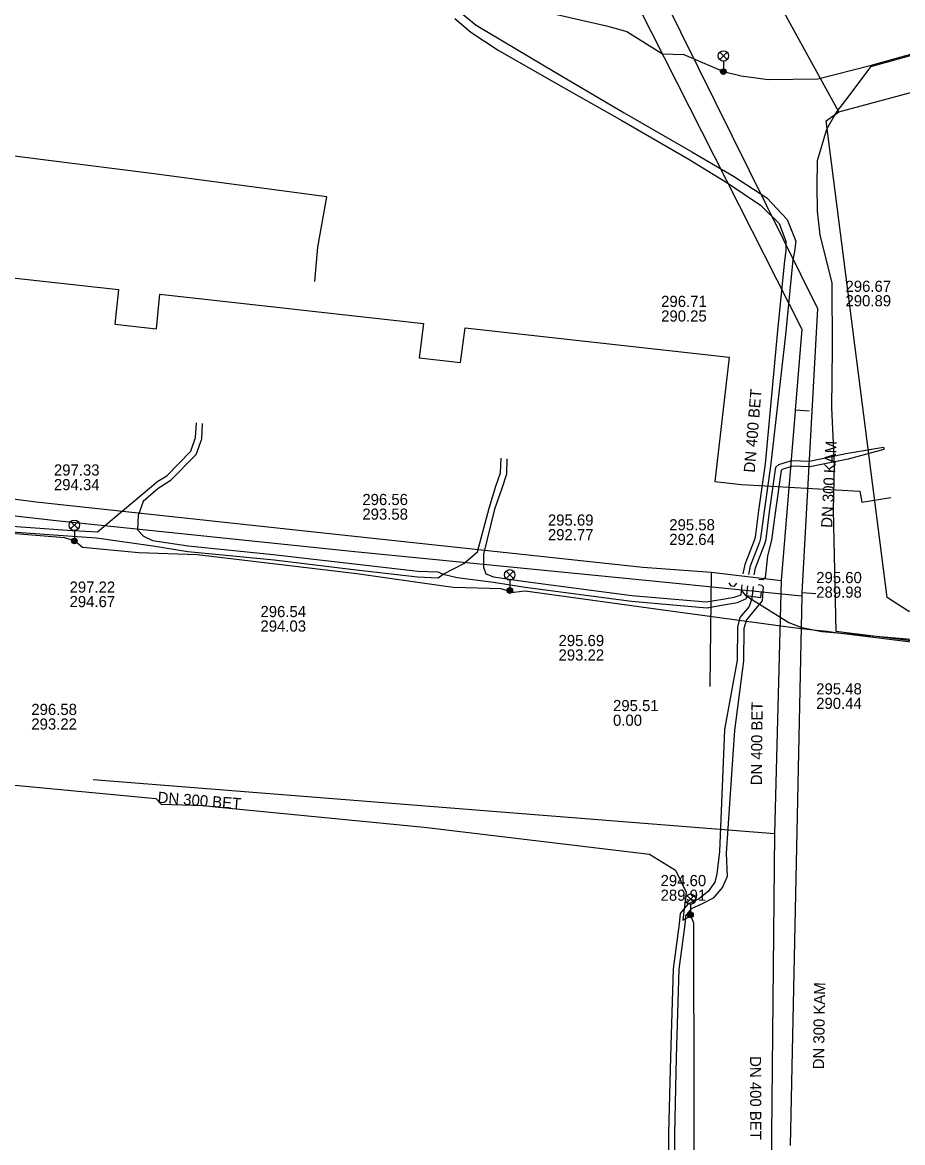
# Model space of a CAD drawing. Extents: x -595540 to -593988, y -1160850 to -1159202.
# Drawn here: x -594083.9 to -594020.7, y -1159684.3 to -1159603.9 of the extents above; entities that cross this region are included whole.
import ezdxf

# ---------------------------------------------------------------- set-up
doc = ezdxf.new("R2010")
doc.units = 0
for name, color, linetype in [('BKOM_kabel SSZ', 7, 'Continuous'), ('BVK-DESTOVA_popisy', 7, 'Continuous'), ('BVK-DESTOVA_trasa sítě', 7, 'Continuous'), ('BVK-SPLASKOVA_popisy', 7, 'Continuous'), ('BVK-SPLASKOVA_trasa sítě', 7, 'Continuous'), ('CETIN_kabel podzemní', 7, 'Continuous'), ('DESTOVA-NEPROVOZOVANA_popisy', 7, 'Continuous'), ('DESTOVA_trasa neprovozované sítě', 7, 'Continuous'), ('EON-NN_kabel', 7, 'Continuous'), ('SPLASKOVA_neprovozovaná  trasa sítě', 7, 'Continuous'), ('TEPLARNY-TEPLOVODY_trasa sítě', 7, 'Continuous'), ('TSB_kabel VO', 7, 'Continuous'), ('TSB_lampy VO', 7, 'Continuous')]:
    doc.layers.add(name, color=color, linetype=linetype)

msp = doc.modelspace()

# ---------------------------------------------------------------- linework, layer by layer
at = {"layer": 'BKOM_kabel SSZ'}
for points in [[(-594031.92, -1159645.08), (-594028.86, -1159646.99), (-594027.92, -1159647.35), (-594026.49, -1159647.62), (-594008.16, -1159649.2), (-594004.62, -1159644.18), (-594001.32, -1159643.82), (-593999.79, -1159644.15), (-593997.08, -1159644.07), (-593994.21, -1159644.75)], [(-594030.838, -1159644.763), (-594030.88, -1159645.21), (-594031.92, -1159645.08), (-594032.305, -1159644.625)]]:
    msp.add_lwpolyline(points, dxfattribs=at)
at = {"layer": 'BVK-DESTOVA_popisy'}
for p, q in [((-594038.015, -1159624.473), (-594038.015, -1159624.473)), ((-594081.595, -1159636.568), (-594081.595, -1159636.568)), ((-594059.459, -1159638.684), (-594059.459, -1159638.684)), ((-594046.142, -1159640.157), (-594046.142, -1159640.157)), ((-594037.432, -1159640.497), (-594037.432, -1159640.497)), ((-594026.885, -1159644.281), (-594026.885, -1159644.281)), ((-594038.055, -1159666.015), (-594038.055, -1159666.015))]:
    msp.add_line(p, q, dxfattribs=at)
at = {"layer": 'BVK-DESTOVA_trasa sítě'}
for p, q in [((-594103.211, -1159635.735), (-594082.872, -1159638.318)), ((-594082.872, -1159638.318), (-594060.69, -1159640.724)), ((-594060.69, -1159640.724), (-594039.324, -1159643.016)), ((-594039.324, -1159643.016), (-594034.421, -1159643.366)), ((-594034.421, -1159643.366), (-594029.403, -1159643.967)), ((-594029.403, -1159643.967), (-594029.891, -1159662.114)), ((-594029.891, -1159662.114), (-594030.203, -1159696.04))]:
    msp.add_line(p, q, dxfattribs=at)
for points in [[(-594043.946, -1159594.317), (-594043.268, -1159595.655), (-594043.245, -1159595.7), (-594043.214, -1159595.762), (-594027.92, -1159625.942)], [(-594027.92, -1159625.942), (-594028.398, -1159631.748), (-594028.405, -1159631.832), (-594029.403, -1159643.967)]]:
    msp.add_lwpolyline(points, dxfattribs=at)
at = {"layer": 'BVK-SPLASKOVA_popisy'}
for p, q in [((-594024.785, -1159622.465), (-594024.785, -1159622.465)), ((-594080.473, -1159644.04), (-594080.473, -1159644.04)), ((-594066.772, -1159645.796), (-594066.772, -1159645.796)), ((-594045.379, -1159647.874), (-594045.379, -1159647.874)), ((-594026.887, -1159651.341), (-594026.887, -1159651.341))]:
    msp.add_line(p, q, dxfattribs=at)
at = {"layer": 'BVK-SPLASKOVA_trasa sítě'}
for p, q in [((-594040.84, -1159596.096), (-594026.785, -1159624.465)), ((-594097.588, -1159637.824), (-594081.441, -1159639.655)), ((-594081.441, -1159639.655), (-594059.996, -1159641.896)), ((-594059.996, -1159641.896), (-594038.392, -1159644.015)), ((-594038.392, -1159644.015), (-594027.925, -1159645.067)), ((-594027.925, -1159645.067), (-594028.747, -1159684.505))]:
    msp.add_line(p, q, dxfattribs=at)
msp.add_lwpolyline([(-594026.785, -1159624.465), (-594027.914, -1159644.864), (-594027.925, -1159645.067)], dxfattribs=at)
at = {"layer": 'CETIN_kabel podzemní'}
for points in [[(-594025.27, -1159610.35), (-594031.88, -1159598.3), (-594033.182, -1159595.181)], [(-594025.27, -1159610.35), (-594019.22, -1159608.73), (-594008.04, -1159606.72), (-594002.11, -1159604.82), (-594001.09, -1159606.6)], [(-594013.34, -1159643.91), (-594013.22, -1159644.74), (-594017.45, -1159645.37), (-594020.23, -1159646.19), (-594021.8, -1159645.19), (-594026.17, -1159611), (-594025.27, -1159610.35)], [(-594062.88, -1159622.53), (-594062.66, -1159620.07), (-594062.01, -1159616.46), (-594074.59, -1159614.78), (-594089.03, -1159612.95), (-594093.82, -1159612.8), (-594097.78, -1159612.5), (-594101.62, -1159611.77), (-594105.15, -1159611.87)]]:
    msp.add_lwpolyline(points, dxfattribs=at)
at = {"layer": 'DESTOVA-NEPROVOZOVANA_popisy'}
for p, q in [((-594083.217, -1159654.665), (-594083.217, -1159654.665)), ((-594041.469, -1159654.39), (-594041.469, -1159654.39))]:
    msp.add_line(p, q, dxfattribs=at)
at = {"layer": 'DESTOVA_trasa neprovozované sítě'}
for p, q in [((-594027.401, -1159631.83), (-594028.398, -1159631.748)), ((-594034.421, -1159643.366), (-594034.526, -1159651.583)), ((-594078.785, -1159658.248), (-594029.891, -1159662.114))]:
    msp.add_line(p, q, dxfattribs=at)
at = {"layer": 'EON-NN_kabel'}
for points in [[(-594052.815, -1159603.659), (-594051.665, -1159604.629), (-594049.703, -1159605.932), (-594045.91, -1159608.116), (-594040.838, -1159610.964), (-594036.066, -1159613.733), (-594033.226, -1159615.476), (-594030.891, -1159617.045), (-594029.552, -1159618.374), (-594029.057, -1159619.626), (-594029.055, -1159620.305), (-594029.154, -1159621.052), (-594029.659, -1159626.045), (-594030.556, -1159635.602), (-594031.024, -1159638.943), (-594031.276, -1159640.864), (-594031.335, -1159641.101), (-594031.998, -1159642.831), (-594032.153, -1159643.487)], [(-594052.335, -1159603.278), (-594051.299, -1159604.149), (-594049.403, -1159605.261), (-594045.617, -1159607.5), (-594040.662, -1159610.434), (-594035.808, -1159613.215), (-594032.814, -1159614.978), (-594030.439, -1159616.511), (-594028.962, -1159618.081), (-594028.343, -1159619.633), (-594028.445, -1159620.364), (-594028.568, -1159620.971), (-594029.1, -1159626.338), (-594030.175, -1159635.767), (-594030.628, -1159638.997), (-594030.882, -1159640.939), (-594030.951, -1159641.217), (-594031.615, -1159642.949), (-594031.755, -1159643.54)], [(-594085.26, -1159640.034), (-594080.288, -1159640.372), (-594080.201, -1159640.38), (-594078.478, -1159640.487), (-594074.144, -1159636.841), (-594073.495, -1159636.454), (-594071.778, -1159634.691), (-594071.446, -1159633.723), (-594071.361, -1159632.665)], [(-594070.959, -1159632.714), (-594071.003, -1159633.825), (-594071.422, -1159634.96), (-594073.258, -1159636.81), (-594074.112, -1159637.364), (-594075.188, -1159638.297), (-594075.555, -1159639.315), (-594075.59, -1159640.329), (-594075.156, -1159640.789), (-594074.52, -1159641.092), (-594071.951, -1159641.48), (-594065.859, -1159642.107), (-594060.031, -1159642.779), (-594055.486, -1159643.301), (-594054.048, -1159643.357), (-594053.662, -1159643.519), (-594052.658, -1159643.748), (-594050.047, -1159644.092), (-594047.779, -1159644.456), (-594040.152, -1159645.441), (-594034.74, -1159645.931), (-594033.404, -1159645.694), (-594032.535, -1159645.556), (-594031.901, -1159645.265), (-594031.801, -1159644.341)], [(-594031.35, -1159643.566), (-594031.232, -1159643.067), (-594030.569, -1159641.337), (-594030.488, -1159641.013), (-594030.232, -1159639.051), (-594029.782, -1159635.842), (-594029.562, -1159635.638), (-594028.672, -1159635.368), (-594027.361, -1159635.4), (-594024.75, -1159634.87), (-594022.05, -1159634.401), (-594022.026, -1159634.567), (-594024.59, -1159635.262), (-594027.337, -1159635.824), (-594028.584, -1159635.768), (-594029.32, -1159635.999), (-594029.413, -1159636.088), (-594029.836, -1159639.105), (-594030.094, -1159641.088), (-594030.374, -1159642.208), (-594030.555, -1159643.788), (-594030.706, -1159643.929), (-594031.008, -1159643.889)], [(-594085.292, -1159640.429), (-594080.264, -1159640.784), (-594078.529, -1159640.903), (-594074.488, -1159641.487), (-594071.99, -1159641.883), (-594065.78, -1159642.487), (-594060.102, -1159643.19), (-594055.51, -1159643.697), (-594054.016, -1159643.768), (-594053.662, -1159643.519), (-594052.178, -1159642.753), (-594051.201, -1159641.92), (-594050.37, -1159638.783), (-594049.887, -1159637.205), (-594049.555, -1159636.247), (-594049.506, -1159635.199)], [(-594049.084, -1159635.247), (-594049.12, -1159636.342), (-594049.452, -1159637.364), (-594049.966, -1159638.855), (-594050.775, -1159642.076), (-594050.773, -1159643.008), (-594050.593, -1159643.489), (-594050.047, -1159643.697), (-594047.739, -1159644.052), (-594040.113, -1159645.038), (-594034.787, -1159645.504), (-594033.594, -1159645.299), (-594032.778, -1159645.154), (-594032.273, -1159644.991), (-594032.197, -1159644.288)], [(-594031.405, -1159644.395), (-594031.499, -1159645.267), (-594031.695, -1159645.841), (-594032.36, -1159646.633), (-594032.543, -1159647.323), (-594032.567, -1159649.695), (-594033.47, -1159654.666), (-594033.543, -1159656.416), (-594033.835, -1159663.406), (-594034.013, -1159665.003), (-594034.168, -1159665.601), (-594034.637, -1159666.28), (-594035.323, -1159666.826), (-594036.112, -1159667.194), (-594036.648, -1159667.86), (-594036.718, -1159668.588), (-594037.143, -1159671.822), (-594037.336, -1159678.135), (-594037.499, -1159683.635), (-594037.452, -1159690.343)], [(-594031.046, -1159644.263), (-594030.809, -1159644.297), (-594030.69, -1159644.425), (-594030.762, -1159645.423), (-594030.918, -1159645.603), (-594031.901, -1159646.792), (-594032.087, -1159647.418), (-594032.101, -1159649.724), (-594032.749, -1159654.739), (-594032.867, -1159656.458), (-594033.35, -1159663.521), (-594033.273, -1159665.208), (-594033.614, -1159665.96), (-594034.276, -1159666.747), (-594035.111, -1159667.176), (-594035.859, -1159667.517), (-594036.261, -1159668.017), (-594036.321, -1159668.633), (-594036.744, -1159671.854), (-594036.936, -1159678.147), (-594037.066, -1159683.674), (-594036.999, -1159690.265)], [(-594033.154, -1159644.137), (-594033.003, -1159644.353), (-594032.744, -1159644.38), (-594032.595, -1159644.15)]]:
    msp.add_lwpolyline(points, dxfattribs=at)
at = {"layer": 'SPLASKOVA_neprovozovaná  trasa sítě'}
msp.add_line((-594026.915, -1159644.919), (-594027.914, -1159644.864), dxfattribs=at)
at = {"layer": 'TEPLARNY-TEPLOVODY_trasa sítě'}
for points in [[(-594119.274, -1159620.789), (-594118.05, -1159620.973), (-594117.788, -1159618.599), (-594099.308, -1159620.64), (-594099.583, -1159623.125), (-594096.601, -1159623.454), (-594096.326, -1159620.969), (-594076.973, -1159623.107), (-594077.227, -1159625.594), (-594074.245, -1159625.924), (-594073.991, -1159623.437), (-594055.068, -1159625.527), (-594055.388, -1159628.007), (-594052.406, -1159628.336), (-594052.086, -1159625.856), (-594033.14, -1159627.95), (-594034.16, -1159636.861), (-594032.258, -1159637.092)], [(-594032.258, -1159637.092), (-594023.762, -1159637.573), (-594023.621, -1159638.34), (-594021.539, -1159638.016)]]:
    msp.add_lwpolyline(points, dxfattribs=at)
at = {"layer": 'TSB_kabel VO'}
for points in [[(-594049.91, -1159602.38), (-594041.93, -1159604.18), (-594040.47, -1159604.6), (-594037.93, -1159606.2), (-594036.39, -1159606.24), (-594033.55, -1159607.47), (-594032.27, -1159607.77), (-594030.34, -1159608.03), (-594026.77, -1159607.98), (-594023.026, -1159607.022), (-594013.257, -1159604.297)], [(-594013.263, -1159604.423), (-594022.994, -1159607.138), (-594024.54, -1159609.2), (-594025.43, -1159610.35), (-594026.16, -1159611.63), (-594026.83, -1159613.86), (-594026.85, -1159615.66), (-594026.83, -1159617.48), (-594026.63, -1159619.17), (-594025.77, -1159622.65), (-594025.74, -1159627.34), (-594025.78, -1159631.58), (-594025.59, -1159635.64), (-594025.68, -1159638.92), (-594025.481, -1159647.609), (-594019.507, -1159648.351)], [(-594052.93, -1159644.47), (-594053.47, -1159644.41), (-594059.85, -1159643.49), (-594071.32, -1159642.13), (-594075.5, -1159641.98), (-594079.54, -1159641.6), (-594080.13, -1159641.13), (-594080.84, -1159640.9), (-594092.53, -1159639.95), (-594093.31, -1159639.83), (-594096.51, -1159639.35), (-594098, -1159639.24), (-594109.074, -1159638.18), (-594109.36, -1159638.33), (-594109.61, -1159638.13), (-594115.04, -1159637.52), (-594118.55, -1159637.08), (-594126.54, -1159635.95), (-594126.9, -1159635.63), (-594127.94, -1159634.12), (-594130.818, -1159633.882), (-594130.973, -1159633.59), (-594131.454, -1159633.561), (-594131.668, -1159633.193)], [(-594019.533, -1159648.469), (-594025.487, -1159647.73), (-594026.09, -1159647.618), (-594026.9, -1159647.55), (-594028.53, -1159647.36), (-594038.24, -1159646.06), (-594047.77, -1159644.73), (-594048.578, -1159644.822), (-594048.74, -1159644.84), (-594048.88, -1159644.69), (-594048.932, -1159644.769), (-594049.5, -1159644.56), (-594052.93, -1159644.47)], [(-594109.256, -1159661.689), (-594110.011, -1159661.06), (-594109.59, -1159657.99), (-594105.47, -1159657.72), (-594103.34, -1159656.7), (-594091.5, -1159657.98), (-594074.27, -1159659.61), (-594073.9, -1159660), (-594070.87, -1159660.1), (-594070.01, -1159660.2), (-594055.03, -1159661.66), (-594038.84, -1159663.59), (-594036.98, -1159664.74), (-594036.22, -1159666.32), (-594036.467, -1159668.334), (-594035.954, -1159668.079)], [(-594046.32, -1159773.32), (-594046.11, -1159773.13), (-594046.27, -1159772.12), (-594047.05, -1159768.62), (-594046.53, -1159764.63), (-594046.36, -1159762.18), (-594046.81, -1159760.82), (-594046.83, -1159753.52), (-594045.88, -1159752.78), (-594040.62, -1159749.7), (-594036.14, -1159747.89), (-594033.64, -1159747.76), (-594036.225, -1159747.387), (-594035.75, -1159720.71), (-594036.26, -1159720.54), (-594035.713, -1159720.231), (-594035.63, -1159694.97), (-594036.09, -1159694.82), (-594035.632, -1159694.473), (-594035.66, -1159668.54), (-594035.91, -1159667.95)]]:
    msp.add_lwpolyline(points, dxfattribs=at)
at = {"layer": 'TSB_lampy VO'}
for p, q in [((-594033.815, -1159606.61), (-594033.285, -1159606.08)), ((-594033.815, -1159606.08), (-594033.285, -1159606.61)), ((-594033.815, -1159606.61), (-594033.285, -1159606.08)), ((-594033.815, -1159606.08), (-594033.285, -1159606.61)), ((-594033.55, -1159606.72), (-594033.55, -1159607.47)), ((-594033.55, -1159606.72), (-594033.55, -1159607.47)), ((-594080.395, -1159640.27), (-594079.865, -1159639.74)), ((-594080.395, -1159639.74), (-594079.865, -1159640.27)), ((-594080.395, -1159640.27), (-594079.865, -1159639.74)), ((-594080.395, -1159639.74), (-594079.865, -1159640.27)), ((-594080.13, -1159640.38), (-594080.13, -1159641.13)), ((-594080.13, -1159640.38), (-594080.13, -1159641.13)), ((-594049.145, -1159643.83), (-594048.615, -1159643.3)), ((-594049.145, -1159643.3), (-594048.615, -1159643.83)), ((-594049.145, -1159643.83), (-594048.615, -1159643.3)), ((-594049.145, -1159643.3), (-594048.615, -1159643.83)), ((-594048.88, -1159643.94), (-594048.88, -1159644.69)), ((-594048.88, -1159643.94), (-594048.88, -1159644.69)), ((-594036.175, -1159667.09), (-594035.645, -1159666.56)), ((-594036.175, -1159666.56), (-594035.645, -1159667.09)), ((-594036.175, -1159667.09), (-594035.645, -1159666.56)), ((-594036.175, -1159666.56), (-594035.645, -1159667.09)), ((-594035.91, -1159667.2), (-594035.91, -1159667.95)), ((-594035.91, -1159667.2), (-594035.91, -1159667.95))]:
    msp.add_line(p, q, dxfattribs=at)
for centre, radius in [((-594033.55, -1159606.345), 0.375), ((-594033.55, -1159606.345), 0.375), ((-594033.55, -1159607.47), 0.2), ((-594033.55, -1159607.47), 0.2), ((-594033.55, -1159607.47), 0.145), ((-594033.55, -1159607.47), 0.145), ((-594033.55, -1159607.47), 0.0876), ((-594033.55, -1159607.47), 0.0876), ((-594080.13, -1159640.005), 0.375), ((-594080.13, -1159640.005), 0.375), ((-594080.13, -1159641.13), 0.2), ((-594080.13, -1159641.13), 0.2), ((-594080.13, -1159641.13), 0.145), ((-594080.13, -1159641.13), 0.145), ((-594080.13, -1159641.13), 0.0876), ((-594080.13, -1159641.13), 0.0876), ((-594048.88, -1159643.565), 0.375), ((-594048.88, -1159643.565), 0.375), ((-594048.88, -1159644.69), 0.2), ((-594048.88, -1159644.69), 0.2), ((-594048.88, -1159644.69), 0.145), ((-594048.88, -1159644.69), 0.145), ((-594048.88, -1159644.69), 0.0876), ((-594048.88, -1159644.69), 0.0876), ((-594035.91, -1159666.825), 0.375), ((-594035.91, -1159666.825), 0.375), ((-594035.91, -1159667.95), 0.2), ((-594035.91, -1159667.95), 0.2), ((-594035.91, -1159667.95), 0.145), ((-594035.91, -1159667.95), 0.145), ((-594035.91, -1159667.95), 0.0876), ((-594035.91, -1159667.95), 0.0876)]:
    msp.add_circle(centre, radius, dxfattribs=at)

# ---------------------------------------------------------------- texts
at = {"layer": 'BVK-DESTOVA_popisy'}
for s, p in [('296.71', (-594038.015, -1159624.348)), ('290.25', (-594038.015, -1159625.398)), ('297.33', (-594081.595, -1159636.443)), ('294.34', (-594081.595, -1159637.493)), ('296.56', (-594059.459, -1159638.559)), ('293.58', (-594059.459, -1159639.609)), ('295.69', (-594046.142, -1159640.032)), ('295.58', (-594037.432, -1159640.372)), ('292.77', (-594046.142, -1159641.082)), ('292.64', (-594037.432, -1159641.422)), ('295.60', (-594026.885, -1159644.156)), ('289.98', (-594026.885, -1159645.206)), ('294.60', (-594038.055, -1159665.89)), ('289.91', (-594038.055, -1159666.94))]:
    msp.add_text(s, height=0.8, dxfattribs=at).set_placement(p)
for rotation, p in [(85.29661, (-594031.299, -1159636.257)), (89.49601, (-594030.782, -1159658.663)), (270.2069, (-594031.642, -1159678.088))]:
    msp.add_text('DN 400 BET', height=0.8, rotation=rotation, dxfattribs=at).set_placement(p)
at = {"layer": 'BVK-SPLASKOVA_popisy'}
for s, p in [('296.67', (-594024.785, -1159623.265)), ('290.89', (-594024.785, -1159624.305)), ('297.22', (-594080.473, -1159644.84)), ('294.67', (-594080.473, -1159645.88)), ('296.54', (-594066.772, -1159646.596)), ('294.03', (-594066.772, -1159647.636)), ('295.69', (-594045.379, -1159648.674)), ('293.22', (-594045.379, -1159649.714)), ('295.48', (-594026.887, -1159652.141)), ('290.44', (-594026.887, -1159653.181))]:
    msp.add_text(s, height=0.8, dxfattribs=at).set_placement(p)
for rotation, p in [(86.9177, (-594025.744, -1159640.209)), (89.15223, (-594026.329, -1159679.035))]:
    msp.add_text('DN 300 KAM', height=0.8, rotation=rotation, dxfattribs=at).set_placement(p)
at = {"layer": 'DESTOVA-NEPROVOZOVANA_popisy'}
for s, p in [('295.51', (-594041.469, -1159653.34)), ('296.58', (-594083.217, -1159653.615)), ('293.22', (-594083.217, -1159654.665)), ('0.00', (-594041.469, -1159654.39))]:
    msp.add_text(s, height=0.8, dxfattribs=at).set_placement(p)
msp.add_text('DN 300 BET', height=0.8, rotation=355.46302, dxfattribs=at).set_placement((-594074.176, -1159659.908))

doc.saveas('drawing.dxf')
